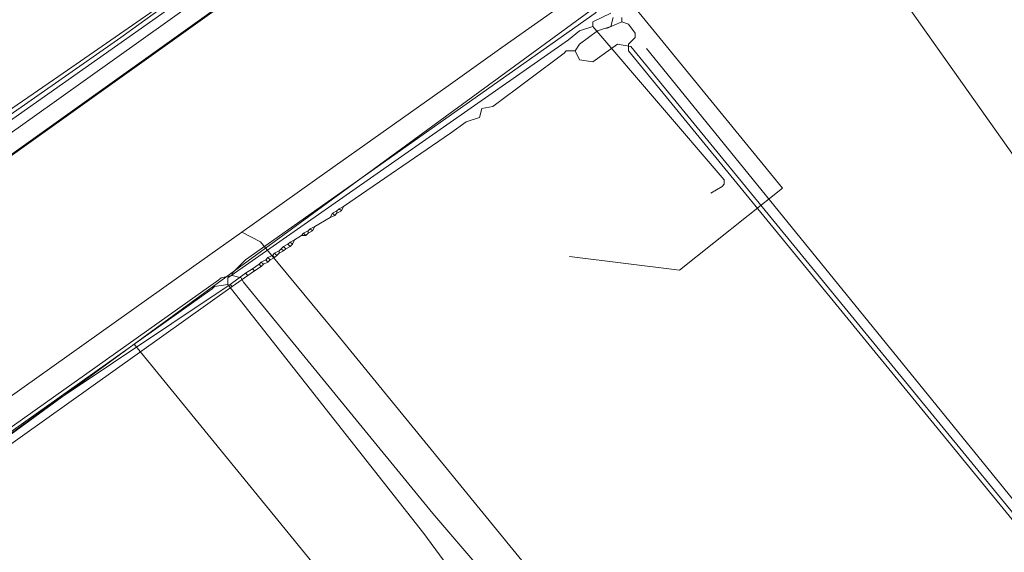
# Model space of a CAD drawing. Header units: metres. Extents: x 92810 to 93633, y 464687 to 465459.
# Tile 258 of 325: x 93314 to 93346, y 465254 to 465272. Entities that reach past the tile are written whole.
import ezdxf

# ---------------------------------------------------------------- set-up
doc = ezdxf.new("R2010")
doc.units = ezdxf.units.M
for name, color, linetype, lineweight, transparency in [('B-OI-KL-DATA_KPN-G', 90, 'SI_B_DATA_KPN', 18, 0.4), ('B-OI-KL-DATA_LIANDER-G', 90, 'SI_B_DATA_LIANDER', 18, 0.4), ('B-OI-KL-DATA_ZIGGO BV-G', 90, 'SI_B_DATA_ZIGGO', 18, 0.4), ('B-OI-KL-ET_HS_LIANDER-G', 10, 'SI_B_ET_HS_LIANDON', 18, 0.4), ('B-OI-KL-ET_LS_LIANDER-G', 190, 'SI_B_ET_LS_LIANDER', 18, 0.4), ('B-OI-KL-GAS_HD_LIANDER-G', 30, 'SI_B_GAS_HD_LIANDER', 18, 0.4), ('B-OI-KL-GAS_LD_LIANDER-G', 30, 'SI_B_GAS_LD_LIANDER', 18, 0.4), ('B-WE-KL-WATER-G', 170, 'KL-WATER-N', 18, 0.4)]:
    doc.layers.add(name, color=color, linetype=linetype, lineweight=lineweight, transparency=transparency)
doc.styles.get("Standard").update_dxf_attribs({"font": 'isocp.shx'})
doc.linetypes.add('KL-WATER-N', pattern='A,7,-0.5,[168,NLCS.SHX,S=0.75,R=0,X=0.75,Y=0],-2', length=9.5)
doc.linetypes.add('SI_B_DATA_KPN', pattern='A,5,-2,["KPN",Standard,S=1.5,R=0,X=-0.51,Y=-0.75],-8', length=15)
doc.linetypes.add('SI_B_DATA_LIANDER', pattern='A,5,-2,["LI-DATA",Standard,S=1.5,R=0,X=-0.51,Y=-0.75],-11', length=18)
doc.linetypes.add('SI_B_DATA_ZIGGO', pattern='A,5,-2,["ZIGGO",Standard,S=1.5,R=0,X=-0.51,Y=-0.75],-9', length=16)
doc.linetypes.add('SI_B_ET_HS_LIANDON', pattern='A,5,-2,["LI-HS",Standard,S=1.5,R=0,X=-0.51,Y=-0.75],-10', length=17)
doc.linetypes.add('SI_B_ET_LS_LIANDER', pattern='A,5,-2,["LI-LS",Standard,S=1.5,R=0,X=-0.51,Y=-0.75],-10', length=17)
doc.linetypes.add('SI_B_GAS_HD_LIANDER', pattern='A,5,-2,["LI-G-HD",Standard,S=1.5,R=0,X=-0.51,Y=-0.75],-11', length=18)
doc.linetypes.add('SI_B_GAS_LD_LIANDER', pattern='A,5,-2,["LI-G-LD",Standard,S=1.5,R=0,X=-0.51,Y=-0.75],-11', length=18)

msp = doc.modelspace()

# ---------------------------------------------------------------- linework, layer by layer
at = {"layer": 'B-OI-KL-DATA_KPN-G', "flags": 128}
for points in [[(93333.321, 465271.821), (93332.75, 465271.536), (93332.75, 465271.393)], [(93332.75, 465271.393), (93332.321, 465271.25), (93331.964, 465270.964), (93321.036, 465263.321), (93321.036, 465263.107)], [(93332.75, 465271.393), (93336.964, 465266.464), (93336.964, 465266.321), (93336.893, 465266.25), (93336.536, 465266.036)], [(93321.036, 465263.107), (93320.607, 465263.036), (93320.536, 465262.964), (93302.036, 465249.821), (93300.75, 465249.036), (93299.107, 465247.821), (93270.321, 465227.179), (93233.536, 465201.393), (93231.893, 465200.179), (93223.964, 465194.107), (93223.964, 465193.964)], [(93321.036, 465263.107), (93327.321, 465255.107), (93328.679, 465253.25), (93333.75, 465246.464), (93333.964, 465246.464), (93334.25, 465246.679), (93336.821, 465248.821)]]:
    msp.add_lwpolyline(points, dxfattribs=at)
at = {"layer": 'B-OI-KL-DATA_LIANDER-G', "flags": 128}
msp.add_lwpolyline([(93407.607, 465323.036), (93406.893, 465322.893), (93395.607, 465314.393), (93395.321, 465314.25), (93394.75, 465314.321), (93388.607, 465321.179), (93388.179, 465321.393), (93387.321, 465321.25), (93371.036, 465309.393), (93337.893, 465285.75), (93335.679, 465284.107), (93317.607, 465271.036), (93295.536, 465255.607), (93293.179, 465253.893), (93226.607, 465206.679), (93214.393, 465197.036), (93212.964, 465196.393), (93205.679, 465194.607), (93203.821, 465194.607), (93203.536, 465194.536), (93201.679, 465194.036), (93200.107, 465194.036), (93199.679, 465194.107), (93186.179, 465195.893), (93186.036, 465195.964), (93185.393, 465196.393), (93185.179, 465196.464), (93184.679, 465196.607), (93179.893, 465202.964), (93175.536, 465204.321), (93155.536, 465230.607), (93155.536, 465230.893), (93155.25, 465231.036), (93153.821, 465233.107), (93153.679, 465233.107), (93153.464, 465233.679), (93153.393, 465233.679), (93132.821, 465261.75), (93132.607, 465261.821), (93132.536, 465262.321), (93132.179, 465262.536), (93126.321, 465270.75), (93126.107, 465270.964), (93125.179, 465271.464), (93123.25, 465274.179), (93123.25, 465274.321), (93123.321, 465274.893), (93123.25, 465274.964), (93115.964, 465285.679)], dxfattribs=at)
at = {"layer": 'B-OI-KL-DATA_ZIGGO BV-G', "flags": 128}
for points in [[(93335.525, 465263.558), (93338.832, 465266.194), (93333.609, 465272.599), (93318.03, 465261.189)], [(93335.525, 465263.558), (93332, 465264)], [(93318.03, 465261.189), (93298.972, 465247.231)], [(93318.03, 465261.189), (93327.147, 465250)]]:
    msp.add_lwpolyline(points, dxfattribs=at)
at = {"layer": 'B-OI-KL-ET_HS_LIANDER-G', "flags": 128}
msp.add_lwpolyline([(93355.821, 465297.964), (93337.036, 465284.321), (93330.679, 465279.821), (93300.536, 465258.321), (93289.75, 465250.75), (93227.607, 465206.75), (93226.393, 465205.821), (93214.821, 465196.821), (93213.536, 465195.75), (93203.321, 465187.179), (93203.179, 465187.321), (93203.107, 465187.25), (93202.75, 465187.036)], dxfattribs=at)
msp.add_lwpolyline([(93180.821, 465201.393), (93185.107, 465195.679), (93185.679, 465195.393), (93195.964, 465194.107), (93200.464, 465193.393), (93202.036, 465193.536), (93213.179, 465196.25), (93214.75, 465197.107), (93226.893, 465206.607), (93281.179, 465244.964), (93287.75, 465249.821), (93319.75, 465272.393), (93350.536, 465294.536), (93350.536, 465294.893), (93350.25, 465294.893), (93350.25, 465294.821), (93318.536, 465271.821), (93315.75, 465269.893), (93302.893, 465261.036), (93298.179, 465257.679), (93281.393, 465245.607), (93276.464, 465242.179), (93262.679, 465232.607), (93257.893, 465229.179), (93227.25, 465207.25), (93225.464, 465205.893), (93214.821, 465197.679), (93213.75, 465196.964), (93212.893, 465196.607), (93211.75, 465196.321), (93202.036, 465193.964), (93200.75, 465193.821), (93200.179, 465193.893), (93186.25, 465195.679), (93185.821, 465195.821), (93185.393, 465196.036), (93185.179, 465196.321), (93181.179, 465201.607), (93181.107, 465201.607)], close=True, dxfattribs=at)
at = {"layer": 'B-OI-KL-ET_LS_LIANDER-G'}
for p, q in [((93333.393, 465271.679), (93333.321, 465271.393)), ((93333.321, 465271.393), (93332.893, 465271.25)), ((93332.893, 465271.25), (93332.321, 465270.821)), ((93332.321, 465270.821), (93332.179, 465270.607)), ((93333.536, 465270.821), (93332.75, 465270.25)), ((93333.964, 465270.75), (93333.536, 465270.821)), ((93348.036, 465253.536), (93333.964, 465270.75)), ((93331.821, 465270.536), (93329.536, 465268.821)), ((93331.893, 465270.607), (93331.821, 465270.536)), ((93332.179, 465270.607), (93331.893, 465270.607)), ((93332.321, 465270.321), (93332.179, 465270.607)), ((93332.75, 465270.25), (93332.321, 465270.321)), ((93329.536, 465268.821), (93329.179, 465268.75)), ((93329.179, 465268.75), (93329.107, 465268.464)), ((93328.679, 465268.321), (93328.179, 465267.964)), ((93329.107, 465268.464), (93328.679, 465268.321)), ((93328.179, 465267.964), (93324.75, 465265.607)), ((93324.393, 465265.393), (93324.321, 465265.25)), ((93324.536, 465265.464), (93324.393, 465265.393)), ((93324.393, 465265.393), (93324.464, 465265.321)), ((93324.536, 465265.393), (93324.464, 465265.321)), ((93324.607, 465265.536), (93324.536, 465265.464)), ((93324.536, 465265.464), (93324.536, 465265.393)), ((93324.679, 465265.464), (93324.536, 465265.393)), ((93324.75, 465265.607), (93324.607, 465265.536)), ((93324.607, 465265.536), (93324.679, 465265.464)), ((93324.75, 465265.607), (93324.679, 465265.464)), ((93324.321, 465265.25), (93323.821, 465264.964)), ((93324.464, 465265.321), (93324.321, 465265.25)), ((93323.464, 465264.75), (93323.393, 465264.679)), ((93323.607, 465264.821), (93323.464, 465264.75)), ((93323.464, 465264.75), (93323.536, 465264.679)), ((93323.607, 465264.75), (93323.536, 465264.679)), ((93323.679, 465264.893), (93323.607, 465264.821)), ((93323.607, 465264.821), (93323.607, 465264.75)), ((93323.75, 465264.821), (93323.607, 465264.75)), ((93323.821, 465264.964), (93323.679, 465264.893)), ((93323.679, 465264.893), (93323.75, 465264.821)), ((93323.821, 465264.964), (93323.75, 465264.821)), ((93322.964, 465264.393), (93322.821, 465264.321)), ((93323.036, 465264.464), (93322.964, 465264.393)), ((93322.964, 465264.393), (93323.036, 465264.321)), ((93323.179, 465264.536), (93323.036, 465264.464)), ((93323.036, 465264.464), (93323.107, 465264.393)), ((93323.107, 465264.393), (93323.036, 465264.321)), ((93323.179, 465264.536), (93323.107, 465264.393)), ((93323.393, 465264.679), (93323.179, 465264.536)), ((93323.393, 465264.679), (93323.536, 465264.679)), ((93322.536, 465264.107), (93322.464, 465264.036)), ((93322.679, 465264.179), (93322.536, 465264.107)), ((93322.536, 465264.107), (93322.607, 465264.036)), ((93322.679, 465264.107), (93322.607, 465264.036)), ((93322.821, 465264.321), (93322.679, 465264.179)), ((93322.679, 465264.179), (93322.679, 465264.107)), ((93322.821, 465264.179), (93322.679, 465264.107)), ((93322.75, 465264.25), (93322.821, 465264.179)), ((93322.821, 465264.321), (93322.893, 465264.25)), ((93322.893, 465264.25), (93322.821, 465264.179)), ((93323.036, 465264.321), (93322.893, 465264.25)), ((93322.036, 465263.75), (93321.821, 465263.607)), ((93322.107, 465263.821), (93322.036, 465263.75)), ((93322.036, 465263.75), (93322.107, 465263.679)), ((93322.25, 465263.893), (93322.107, 465263.821)), ((93322.107, 465263.821), (93322.179, 465263.75)), ((93322.179, 465263.75), (93322.107, 465263.679)), ((93322.321, 465263.821), (93322.179, 465263.75)), ((93322.321, 465263.964), (93322.25, 465263.893)), ((93322.25, 465263.893), (93322.321, 465263.821)), ((93322.464, 465264.036), (93322.321, 465263.964)), ((93322.321, 465263.964), (93322.393, 465263.893)), ((93322.393, 465263.893), (93322.321, 465263.821)), ((93322.536, 465263.964), (93322.393, 465263.893)), ((93322.464, 465264.036), (93322.536, 465263.964)), ((93322.607, 465264.036), (93322.536, 465263.964)), ((93321.607, 465263.464), (93321.107, 465263.107)), ((93321.821, 465263.607), (93321.607, 465263.464)), ((93321.607, 465263.464), (93321.679, 465263.393)), ((93321.893, 465263.536), (93321.679, 465263.393)), ((93321.821, 465263.607), (93321.893, 465263.536)), ((93322.107, 465263.679), (93321.893, 465263.536)), ((93321.679, 465263.393), (93321.179, 465263.036)), ((93321.179, 465263.036), (93312.75, 465257.036)), ((93321.107, 465263.107), (93315.464, 465259.321)), ((93321.107, 465263.107), (93321.179, 465263.036)), ((93315.464, 465259.321), (93313.393, 465257.821))]:
    msp.add_line(p, q, dxfattribs=at)
at = {"layer": 'B-OI-KL-GAS_HD_LIANDER-G', "lineweight": 50, "flags": 128}
msp.add_lwpolyline([(93397.966, 465326.839), (93335.607, 465282.679), (93332.964, 465280.75), (93290.179, 465250.179), (93288.964, 465249.25), (93269.75, 465235.107), (93259.464, 465228.107), (93258.821, 465227.607), (93217.25, 465197.679), (93216.25, 465196.893), (93213.464, 465194.607), (93212.964, 465194.107), (93209.75, 465191.321), (93209.036, 465190.607), (93205.321, 465187.036), (93198.179, 465180.607), (93183.25, 465166.679), (93182.964, 465166.393), (93181.821, 465165.25), (93181.821, 465165.107), (93181.464, 465164.964), (93181.179, 465164.679), (93180.464, 465164.036), (93179.25, 465162.893), (93179.25, 465162.75), (93178.25, 465161.964)], dxfattribs=at)
at = {"layer": 'B-OI-KL-GAS_LD_LIANDER-G', "flags": 128}
for points in [[(93333.393, 465272.107), (93332.964, 465271.964), (93332.821, 465271.821), (93321.607, 465263.893), (93321.179, 465263.464), (93321.179, 465263.393)], [(93333.679, 465271.679), (93333.679, 465271.536)], [(93333.679, 465271.536), (93333.179, 465271.321)], [(93333.679, 465271.536), (93333.893, 465271.464), (93334.107, 465271.179), (93334.107, 465271.036), (93333.893, 465270.821), (93333.893, 465270.607), (93346.679, 465254.964), (93346.679, 465254.821)], [(93347.464, 465254.679), (93334.464, 465270.679)], [(93321.179, 465263.393), (93320.821, 465263.321), (93320.75, 465263.25), (93301.321, 465249.464), (93299.393, 465248.25), (93299.393, 465248.107)], [(93321.179, 465263.393), (93321.464, 465263.321), (93321.536, 465263.179), (93327.607, 465255.75), (93330.179, 465252.75), (93335.75, 465246.179), (93337.179, 465247.179), (93337.179, 465247.321)]]:
    msp.add_lwpolyline(points, dxfattribs=at)
at = {"layer": 'B-WE-KL-WATER-G'}
for points in [[(93292.257, 465243.943), (93298.418, 465248.302), (93300.817, 465250), (93301.682, 465250.622), (93312.418, 465258.337), (93319.941, 465263.686), (93321.483, 465264.783), (93324.217, 465266.727), (93328.099, 465269.487), (93329.826, 465270.715), (93332.503, 465272.607), (93333.018, 465272.971), (93335.791, 465274.931), (93339.138, 465277.297), (93392.786, 465315.217)], [(93339.138, 465277.297), (93339.95, 465276.148), (93339.954, 465276.144), (93340.869, 465274.847), (93353.397, 465257.124)], [(93321.483, 465264.783), (93322.08, 465264.477), (93324.557, 465261.485), (93335.376, 465248.217), (93337.689, 465250)]]:
    msp.add_lwpolyline(points, dxfattribs=at)

doc.saveas('drawing.dxf')
